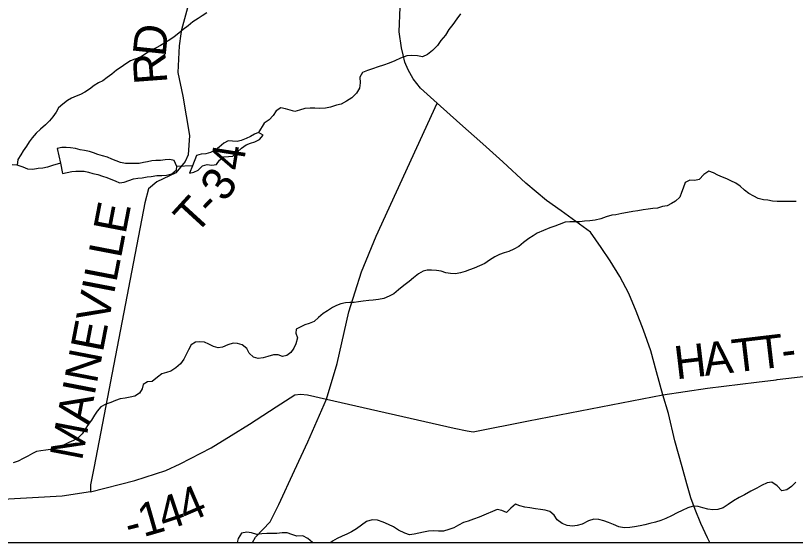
# Model space of a CAD drawing. Extents: x 0 to 34, y -4 to 22.
# Drawn here: x 4.864 to 5.809, y 14.1 to 14.738 of the extents above; entities that cross this region are included whole.
import ezdxf

# ---------------------------------------------------------------- set-up
doc = ezdxf.new("R2010")
doc.units = 0
for name, color, linetype in [('GM_X_Minor_Lake', 7, 'Continuous'), ('GM_X_Minor_River', 7, 'Continuous'), ('GM_X_State_Route', 7, 'Continuous'), ('GM_X_Township', 7, 'Continuous'), ('GM_X_Township_Road', 7, 'Continuous'), ('GM_X_Township_Road_Text', 7, 'Continuous'), ('SH_Data', 7, 'Continuous'), ('SN_P_Text', 7, 'Continuous')]:
    doc.layers.add(name, color=color, linetype=linetype)

msp = doc.modelspace()

# ---------------------------------------------------------------- linework, layer by layer
at = {"layer": 'GM_X_Minor_Lake'}
for points in [[(5.07429, 14.5472), (5.07977, 14.54821), (5.08489, 14.5508), (5.09006, 14.5558), (5.0957, 14.55731), (5.10157, 14.55668), (5.10693, 14.5574), (5.11077, 14.56269), (5.11592, 14.56688), (5.12154, 14.56733), (5.1269, 14.56778), (5.13205, 14.57224), (5.13749, 14.57723), (5.14317, 14.58116), (5.14828, 14.58321), (5.15366, 14.585), (5.15906, 14.58785), (5.16369, 14.59313), (5.15782, 14.59627)], [(5.15782, 14.59627), (5.15328, 14.59409), (5.14815, 14.5915), (5.14303, 14.58918), (5.13711, 14.5866), (5.132, 14.58534), (5.12639, 14.5857), (5.12105, 14.58632), (5.11592, 14.58346), (5.11022, 14.57847), (5.10507, 14.57428), (5.09968, 14.57195), (5.09431, 14.57044), (5.08842, 14.56999), (5.08277, 14.56821), (5.07782, 14.55595)], [(5.05893, 14.5551), (5.05566, 14.56223), (5.0506, 14.56364), (5.04497, 14.5632), (5.03934, 14.56222), (5.03372, 14.56231), (5.02864, 14.56212), (5.02354, 14.56087), (5.01844, 14.55988), (5.01334, 14.55889), (5.00745, 14.55872), (5.00184, 14.55881), (4.99676, 14.55889), (4.99089, 14.56005), (4.98531, 14.56201), (4.98026, 14.56396), (4.97494, 14.56619), (4.96909, 14.56788), (4.96323, 14.56958), (4.95818, 14.5718), (4.95313, 14.57322), (4.94726, 14.57465), (4.94192, 14.57527), (4.93606, 14.5767), (4.92993, 14.57786), (4.92486, 14.57821), (4.9195, 14.57803), (4.91387, 14.57705), (4.91785, 14.55907)], [(4.91785, 14.55907), (4.92059, 14.54673)], [(4.92059, 14.54673), (4.9316, 14.54923), (4.93668, 14.54942), (4.94177, 14.5496), (4.94684, 14.54925), (4.95191, 14.5481), (4.95723, 14.54668), (4.96336, 14.54525), (4.96895, 14.54356), (4.97401, 14.54187), (4.97906, 14.53992), (4.98437, 14.53769), (4.98968, 14.53547), (4.99531, 14.53592), (5.00069, 14.53824), (5.00661, 14.54028), (5.01171, 14.541), (5.01706, 14.54145), (5.02297, 14.54243), (5.02806, 14.54315), (5.03476, 14.54411), (5.04065, 14.54428), (5.04627, 14.54473), (5.05299, 14.54623), (5.05869, 14.55122), (5.05893, 14.5551)], [(5.07782, 14.55595), (5.07429, 14.5472)]]:
    msp.add_lwpolyline(points, dxfattribs=at)
at = {"layer": 'GM_X_Minor_River'}
for points in [[(5.09525, 14.741), (5.08985, 14.73761), (5.08471, 14.73421), (5.07849, 14.73004), (5.0728, 14.72558), (5.06684, 14.72113), (5.06141, 14.71667), (5.05572, 14.71222), (5.05058, 14.70856), (5.04518, 14.70517), (5.03924, 14.70178), (5.03384, 14.69893), (5.02871, 14.69634), (5.02331, 14.69295), (5.01817, 14.68955), (5.01303, 14.68616), (5.00793, 14.68491), (5.00281, 14.68285), (4.99714, 14.6792), (4.99172, 14.67527), (4.98604, 14.67162), (4.98035, 14.6669), (4.97466, 14.66271), (4.96925, 14.65878)], [(5.40284, 14.74012), (5.39819, 14.73377), (5.39327, 14.72717), (5.38861, 14.72082), (5.38449, 14.7142), (5.37904, 14.70761), (5.37492, 14.70152), (5.36867, 14.69548), (5.36271, 14.69076), (5.35651, 14.68791), (5.35064, 14.68908), (5.34369, 14.68946), (5.3378, 14.68901), (5.33, 14.6862), (5.32326, 14.6831), (5.31626, 14.68027), (5.30954, 14.67797), (5.30308, 14.67593), (5.29609, 14.67337), (5.29017, 14.67132), (5.28398, 14.66902), (5.28094, 14.66318), (5.28109, 14.65623), (5.28046, 14.65009), (5.27688, 14.644), (5.2709, 14.63821), (5.26468, 14.6343), (5.2582, 14.63066), (5.25229, 14.62942), (5.2453, 14.62712), (5.23913, 14.62588), (5.23244, 14.62545), (5.22629, 14.62555), (5.22067, 14.62591), (5.21424, 14.62521), (5.20779, 14.62344), (5.20188, 14.62166), (5.19629, 14.62336), (5.1907, 14.62478), (5.1851, 14.62621), (5.17916, 14.62256), (5.17586, 14.617), (5.17068, 14.61146), (5.165, 14.60754), (5.15782, 14.59627)], [(4.96925, 14.65878), (4.96412, 14.65619), (4.95873, 14.65334), (4.9533, 14.64888), (4.94762, 14.64496), (4.94223, 14.6421), (4.93711, 14.64005), (4.93145, 14.63773), (4.92633, 14.63487), (4.92091, 14.63068), (4.91575, 14.62595), (4.91272, 14.62092), (4.90862, 14.61537), (4.90452, 14.61035), (4.89963, 14.60535), (4.89393, 14.60036), (4.8885, 14.59564), (4.88359, 14.58983), (4.88003, 14.58481), (4.87673, 14.57978), (4.8729, 14.57423), (4.86987, 14.5692), (4.8663, 14.56337), (4.86539, 14.5567)], [(4.91785, 14.55907), (4.90818, 14.55629), (4.90226, 14.55424), (4.89663, 14.55326), (4.891, 14.55255), (4.88456, 14.55158), (4.87841, 14.55168), (4.87257, 14.55418), (4.86539, 14.5567), (4.85951, 14.55706)], [(5.07782, 14.55595), (5.05893, 14.5551)], [(5.80966, 14.51254), (5.80351, 14.51264), (5.7971, 14.51274), (5.79174, 14.51256), (5.78639, 14.51264), (5.78079, 14.51327), (5.77519, 14.51416), (5.76985, 14.51478), (5.76345, 14.51648), (5.75815, 14.51897), (5.75232, 14.52228), (5.74704, 14.52637), (5.74177, 14.53126), (5.73621, 14.5351), (5.73037, 14.5376), (5.72533, 14.54008), (5.72028, 14.54203), (5.7147, 14.54453), (5.70914, 14.54756), (5.70355, 14.54925), (5.6976, 14.54534), (5.69188, 14.53954), (5.68651, 14.53803), (5.68063, 14.53839), (5.67497, 14.53553), (5.67245, 14.52889), (5.67049, 14.52357), (5.66852, 14.51799), (5.66336, 14.51326)], [(5.66336, 14.51326), (5.65823, 14.51013), (5.65311, 14.50754), (5.64747, 14.50656), (5.64156, 14.50478), (5.63566, 14.50408), (5.63004, 14.50363), (5.62414, 14.50266), (5.6177, 14.50142), (5.61153, 14.50045), (5.60509, 14.49921), (5.59811, 14.49799), (5.59114, 14.49676), (5.58605, 14.49604), (5.57906, 14.49401), (5.5726, 14.49171), (5.56589, 14.49021), (5.55945, 14.48924), (5.55303, 14.48881), (5.5474, 14.4881), (5.54178, 14.48792), (5.53509, 14.48803), (5.52974, 14.48785), (5.52247, 14.48502), (5.51709, 14.48297), (5.5109, 14.48066), (5.50336, 14.47757), (5.49581, 14.47421), (5.49068, 14.47109), (5.48554, 14.46796), (5.47904, 14.46298), (5.47361, 14.45826), (5.46741, 14.45515), (5.46147, 14.45204), (5.45556, 14.45052), (5.45018, 14.44874), (5.44425, 14.44589), (5.43776, 14.44172), (5.43234, 14.43753), (5.42588, 14.43469), (5.41914, 14.43185), (5.41349, 14.4298), (5.40838, 14.42802), (5.40274, 14.4265), (5.39657, 14.42526), (5.39068, 14.42536), (5.38482, 14.42652), (5.3795, 14.42821), (5.37363, 14.4291), (5.36749, 14.42973), (5.3624, 14.42955), (5.3573, 14.42829), (5.35163, 14.42517), (5.34566, 14.42019), (5.3405, 14.41572), (5.33401, 14.41102), (5.32777, 14.40577), (5.32181, 14.40105), (5.3164, 14.39793), (5.30967, 14.39509), (5.3035, 14.39412), (5.2968, 14.39343), (5.29171, 14.39297), (5.28474, 14.39201), (5.27911, 14.3913), (5.27375, 14.39059), (5.26867, 14.3904), (5.26331, 14.38995), (5.25767, 14.3887), (5.25256, 14.38664), (5.24744, 14.38432), (5.24175, 14.3804), (5.23635, 14.37728), (5.23065, 14.37229), (5.22522, 14.36729), (5.2193, 14.36498), (5.21419, 14.36346), (5.20906, 14.36087), (5.2034, 14.35828), (5.20332, 14.35321), (5.2051, 14.34756), (5.20311, 14.34038), (5.20061, 14.33507), (5.19732, 14.33004), (5.19217, 14.32611), (5.18707, 14.32512), (5.18175, 14.32708), (5.17613, 14.3269), (5.16915, 14.32514), (5.16378, 14.32362), (5.15761, 14.32265), (5.15201, 14.32408), (5.14675, 14.32924), (5.14363, 14.33464), (5.13809, 14.33927), (5.1325, 14.3407), (5.12715, 14.34105), (5.1207, 14.33901), (5.11451, 14.33644), (5.10887, 14.33546), (5.10328, 14.33715)], [(5.10328, 14.33715), (5.09771, 14.33991), (5.0924, 14.3424), (5.08653, 14.34276), (5.08144, 14.34231), (5.0763, 14.33918), (5.07326, 14.33308), (5.07049, 14.32751), (5.06745, 14.32168), (5.06335, 14.31613), (5.05765, 14.31114), (5.0517, 14.30749), (5.04632, 14.30571), (5.04068, 14.30419), (5.03553, 14.3), (5.02902, 14.29475), (5.0234, 14.29458), (5.01826, 14.29118), (5.0171, 14.28585), (5.01381, 14.28056), (5.00813, 14.27717), (5.00249, 14.27566), (4.99632, 14.27469), (4.99015, 14.27372), (4.98451, 14.27193), (4.97885, 14.26935), (4.97293, 14.2673), (4.96699, 14.26419), (4.96236, 14.25892), (4.95933, 14.25389), (4.95549, 14.24807), (4.95139, 14.24278), (4.94808, 14.23695), (4.94425, 14.2314), (4.93961, 14.2264), (4.93368, 14.22328), (4.92802, 14.22096), (4.92181, 14.21759), (4.91669, 14.21526), (4.91131, 14.21321), (4.90595, 14.21249), (4.90032, 14.21178), (4.89415, 14.21081), (4.88906, 14.21009), (4.88393, 14.2075), (4.87826, 14.20438), (4.8726, 14.20153), (4.86666, 14.19841), (4.86074, 14.19637)], [(5.8091, 14.173), (5.80393, 14.16747), (5.79825, 14.16355), (5.79208, 14.16231), (5.78656, 14.16828), (5.77995, 14.17293), (5.77432, 14.17222), (5.76731, 14.16885), (5.76164, 14.16573), (5.75463, 14.1621), (5.74679, 14.15768), (5.74032, 14.15431), (5.73356, 14.15014), (5.72707, 14.1457), (5.72085, 14.14178), (5.71467, 14.13974), (5.70851, 14.13957), (5.70237, 14.14021), (5.69624, 14.14164), (5.69065, 14.14333), (5.68477, 14.14369), (5.67832, 14.14166), (5.67131, 14.13856), (5.66511, 14.13572), (5.65837, 14.13208), (5.65136, 14.12898), (5.64544, 14.12667), (5.63898, 14.12464), (5.63227, 14.12287), (5.62609, 14.12136), (5.62045, 14.11985), (5.61348, 14.11889), (5.60785, 14.11791), (5.60115, 14.11775), (5.59449, 14.11893), (5.58811, 14.1217), (5.58227, 14.12393), (5.57642, 14.12616)], [(5.57642, 14.12616), (5.5703, 14.12787), (5.56415, 14.12823), (5.55796, 14.12619), (5.55014, 14.12204), (5.54422, 14.12026), (5.5386, 14.11981), (5.53192, 14.12046), (5.52581, 14.12269), (5.52, 14.12733), (5.51635, 14.133), (5.51081, 14.13737), (5.50522, 14.13906), (5.49961, 14.13968), (5.49347, 14.14058), (5.48681, 14.14176), (5.48067, 14.14266), (5.47481, 14.14436), (5.46923, 14.14632), (5.46353, 14.1416), (5.45836, 14.13606), (5.45278, 14.13856), (5.44719, 14.13972), (5.44153, 14.1374), (5.43372, 14.13431), (5.42537, 14.1307), (5.41864, 14.12814), (5.41218, 14.12557), (5.40653, 14.12405), (5.40033, 14.12068), (5.39466, 14.11756), (5.38847, 14.11552), (5.38229, 14.11374), (5.37613, 14.11358), (5.36972, 14.11394), (5.3641, 14.1135), (5.35792, 14.11226), (5.35229, 14.11128), (5.34665, 14.10977), (5.34075, 14.10906), (5.33517, 14.11102), (5.32747, 14.11488), (5.32139, 14.11872), (5.31528, 14.12149), (5.30891, 14.12454), (5.302, 14.12705), (5.29558, 14.12715), (5.28887, 14.12539), (5.28291, 14.12094), (5.27668, 14.11623), (5.27073, 14.11258), (5.26507, 14.10999), (5.25915, 14.10768), (5.25322, 14.10484), (5.24754, 14.10145), (5.24548, 14.1)], [(5.2234, 14.1), (5.21764, 14.1046), (5.21154, 14.1079), (5.20458, 14.10748), (5.19846, 14.10945), (5.19261, 14.11141), (5.18673, 14.11177), (5.18029, 14.11081), (5.17467, 14.11063), (5.16799, 14.11074), (5.1621, 14.1103), (5.15593, 14.10959), (5.14928, 14.11157), (5.14368, 14.11246), (5.1375, 14.11122), (5.13311, 14.10461), (5.13198, 14.1)]]:
    msp.add_lwpolyline(points, dxfattribs=at)
at = {"layer": 'GM_X_State_Route'}
msp.add_lwpolyline([(5.70471, 14.1), (5.70191, 14.10552), (5.694, 14.12305), (5.68721, 14.13984), (5.68183, 14.15377), (5.67697, 14.17095), (5.67141, 14.19157), (5.66227, 14.22281), (5.6546, 14.25608), (5.64785, 14.27862), (5.6403, 14.30645), (5.63329, 14.33203), (5.62439, 14.35713), (5.61571, 14.3801), (5.6067, 14.40119), (5.5958, 14.42181), (5.58406, 14.44085), (5.5733, 14.45692), (5.56031, 14.47565), (5.52474, 14.50146), (5.50696, 14.51408), (5.48201, 14.53502), (5.45418, 14.56084), (5.42981, 14.58235), (5.40198, 14.6073), (5.37445, 14.63168), (5.35408, 14.65004), (5.34519, 14.66123), (5.33946, 14.67212), (5.33544, 14.68159), (5.33315, 14.6902), (5.33142, 14.6988), (5.32829, 14.71804), (5.32943, 14.74793)], dxfattribs=at)
at = {"layer": 'GM_X_Township'}
msp.add_lwpolyline([(3.87935, 14.1), (7.6703, 14.1), (7.71176, 14.58989), (7.76993, 14.99054), (7.80781, 15.24326), (7.81163, 15.29932), (7.81255, 15.31285), (7.84646, 15.62982), (7.88333, 16.04176)], dxfattribs=at)
at = {"layer": 'GM_X_Township_Road'}
for points in [[(5.07531, 14.76163), (5.07502, 14.76023), (5.0732, 14.75144), (5.06458, 14.72044), (5.06389, 14.71584)], [(5.06389, 14.71584), (5.06171, 14.70135), (5.06008, 14.66893), (5.06617, 14.64024), (5.07444, 14.5925), (5.0727, 14.56918), (5.06903, 14.56099), (5.0579, 14.5473), (5.03466, 14.53649), (5.02479, 14.52789), (5.02012, 14.51093), (4.95876, 14.19206), (4.95431, 14.16959), (4.95431, 14.16807)], [(5.15075, 14.1), (5.15433, 14.10613), (5.17198, 14.1249), (5.18265, 14.14569), (5.20137, 14.18688), (5.21779, 14.22182), (5.24048, 14.27338), (5.25344, 14.31678), (5.26737, 14.37896), (5.28282, 14.42774), (5.30051, 14.47059), (5.37445, 14.63168)], [(5.78527, 14.29686), (5.78648, 14.29701), (5.8634, 14.3059), (5.88982, 14.308), (5.90278, 14.31121), (5.97267, 14.35072), (5.99494, 14.36347)], [(5.64785, 14.27862), (5.70203, 14.28652), (5.76142, 14.2938), (5.78527, 14.29686)], [(4.95431, 14.16132), (5.00827, 14.17503), (5.0458, 14.187), (5.06321, 14.19515), (5.1005, 14.21454), (5.12482, 14.22935), (5.14692, 14.24318), (5.17915, 14.26429), (5.20186, 14.27849), (5.20878, 14.27936), (5.2173, 14.27849), (5.24048, 14.27338), (5.39509, 14.23824), (5.4109, 14.23491), (5.4181, 14.23393), (5.48497, 14.24713), (5.64785, 14.27862)], [(4.95431, 14.16807), (4.95431, 14.16132), (4.92008, 14.15615), (4.84052, 14.15138), (4.72944, 14.14405), (4.71957, 14.14087), (4.70461, 14.13005), (4.67056, 14.10363), (4.6656, 14.1)]]:
    msp.add_lwpolyline(points, dxfattribs=at)
at = {"layer": 'SH_Data'}
msp.add_line((2.1, 14.1), (8.9, 14.1), dxfattribs=at)
at = {"layer": 'SN_P_Text'}
msp.add_lwpolyline([(8.9, 14.1), (8.9, 20.9), (2.1, 20.9), (2.1, 14.1)], close=True, dxfattribs=at)

# ---------------------------------------------------------------- texts
at = {"layer": 'GM_X_Township_Road_Text'}
for s, rotation, p in [('D', 84.09547, (5.04522, 14.68701)), ('R', 94.23856, (5.04768, 14.65612)), ('4', 80.97491, (5.13867, 14.54886)), ('3', 55.4594, (5.11755, 14.51067)), ('T', 47.57669, (5.08137, 14.47134)), ('-', 45.62923, (5.10131, 14.49316)), ('MAINEVILLE', 79.10606, (4.94397, 14.19788)), ('T', 6.74814, (5.73408, 14.30559)), ('T', 6.74814, (5.7638, 14.30911)), ('H', 6.74729, (5.66417, 14.29732)), ('A', 6.74729, (5.69913, 14.30145)), ('-', 6.75041, (5.79351, 14.31262)), ('4', 23.17309, (5.07058, 14.12272)), ('4', 18.55775, (5.04394, 14.11363)), ('1', 16.05401, (5.01845, 14.10625)), ('-', 14.30551, (5.00124, 14.10184))]:
    msp.add_text(s, height=0.04, rotation=rotation, dxfattribs=at).set_placement(p)

doc.saveas('drawing.dxf')
